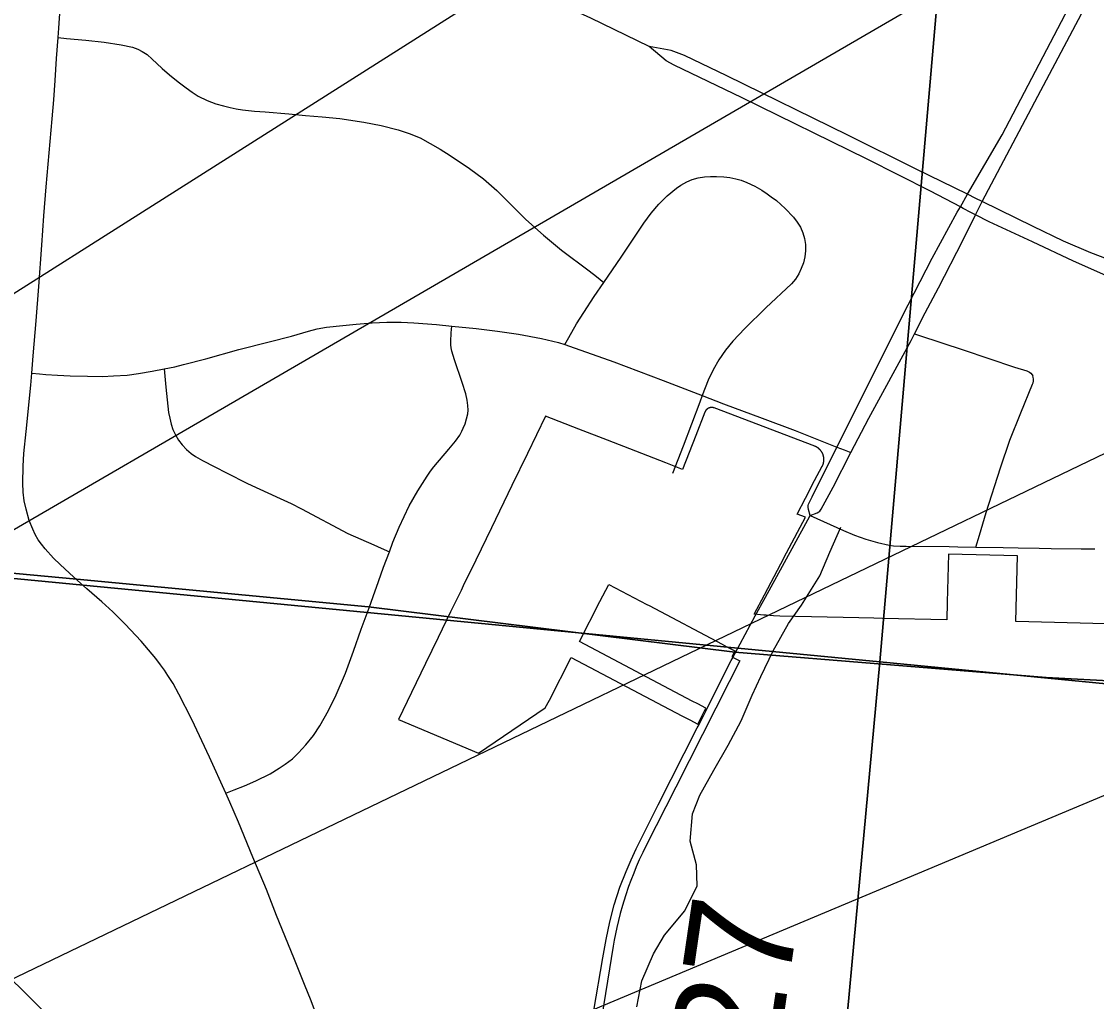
# Model space of a CAD drawing. Extents: x 0 to 34, y 0 to 22.
# Drawn here: x 6.814 to 7.382, y 18.991 to 19.509 of the extents above; entities that cross this region are included whole.
import ezdxf

# ---------------------------------------------------------------- set-up
doc = ezdxf.new("R2010")
doc.units = 0
for name, color, linetype in [('GM_X_City_Street', 7, 'Continuous'), ('GM_X_County_Road', 7, 'Continuous'), ('GM_X_County_Road_Text', 7, 'Continuous'), ('GM_X_Minor_River', 7, 'Continuous'), ('GM_X_Section', 7, 'Continuous'), ('GM_X_State_Route', 7, 'Continuous'), ('GM_X_Township_Road', 7, 'Continuous'), ('SC_Shading1', 7, 'Continuous'), ('SH_Text', 7, 'Continuous')]:
    doc.layers.add(name, color=color, linetype=linetype)

msp = doc.modelspace()

# ---------------------------------------------------------------- linework, layer by layer
at = {"layer": 'GM_X_City_Street'}
for points in [[(7.3953, 19.16012), (7.35554, 19.16229), (7.19087, 19.17569), (6.99731, 19.19953), (6.84308, 19.21418), (5.95888, 19.29636)], [(5.95888, 19.29636), (6.84308, 19.21418), (6.99731, 19.19953), (7.19087, 19.17569), (7.35554, 19.16229), (7.3953, 19.16012)]]:
    msp.add_lwpolyline(points, dxfattribs=at)
at = {"layer": 'GM_X_County_Road'}
for p, q in [((7.31816, 19.40678), (7.32163, 19.41383)), ((7.22954, 19.24553), (7.23083, 19.24788)), ((7.1911, 19.17515), (7.20176, 19.19484))]:
    msp.add_line(p, q, dxfattribs=at)
for points in [[(7.24494, 19.28406), (7.25979, 19.31381), (7.27937, 19.35301), (7.29524, 19.38386), (7.30856, 19.40814), (7.31018, 19.411), (7.31397, 19.41772), (7.33222, 19.44909), (7.37357, 19.52803), (7.40567, 19.58831), (7.41026, 19.59712), (7.41066, 19.59791), (7.41237, 19.60055), (7.41345, 19.6018), (7.41498, 19.6031), (7.41678, 19.60423), (7.41938, 19.60547)], [(7.32163, 19.41383), (7.35119, 19.46947), (7.38041, 19.52488), (7.41717, 19.59412), (7.41859, 19.5975), (7.41932, 19.60089), (7.41955, 19.60316), (7.41938, 19.60547)], [(7.28597, 19.34395), (7.29165, 19.35507), (7.29861, 19.36822), (7.31154, 19.39331), (7.31816, 19.40678)], [(7.2523, 19.28116), (7.26178, 19.29933), (7.28416, 19.3404), (7.28597, 19.34395)], [(7.28597, 19.34395), (7.28851, 19.34311), (7.31163, 19.33543), (7.33884, 19.32637), (7.34523, 19.32429), (7.34597, 19.32398), (7.34665, 19.32356), (7.34736, 19.32304), (7.34807, 19.32232), (7.34847, 19.32166)], [(7.31841, 19.23114), (7.32028, 19.23751), (7.32376, 19.24944), (7.33136, 19.27305), (7.3364, 19.28772), (7.3422, 19.30211), (7.34834, 19.31723), (7.34859, 19.31797), (7.34877, 19.31883), (7.34877, 19.31992), (7.34867, 19.32092), (7.34847, 19.32166)], [(7.23083, 19.24788), (7.22983, 19.25111), (7.22964, 19.25237), (7.22967, 19.25315), (7.22983, 19.25395), (7.23176, 19.25776), (7.24494, 19.28406)], [(7.23083, 19.24788), (7.23451, 19.24934), (7.23531, 19.24973), (7.23585, 19.2501), (7.23631, 19.25062), (7.23665, 19.25115), (7.24287, 19.26294), (7.2523, 19.28116)], [(7.20176, 19.19484), (7.20711, 19.20473), (7.21608, 19.22105), (7.22954, 19.24553)], [(7.17557, 19.14448), (7.17599, 19.14533), (7.18908, 19.17118)], [(7.18908, 19.17118), (7.18954, 19.17207), (7.1911, 19.17515)], [(7.17104, 19.13556), (7.17149, 19.13645), (7.17432, 19.14193), (7.17557, 19.14448)], [(7.09658, 18.84638), (7.10073, 18.87803), (7.10408, 18.90197), (7.11077, 18.94752), (7.11643, 18.98613), (7.12119, 19.01405), (7.12299, 19.02371), (7.12493, 19.03311), (7.12711, 19.04211), (7.1302, 19.05138), (7.13342, 19.05961), (7.13612, 19.06592), (7.13883, 19.07171), (7.15041, 19.09501), (7.17104, 19.13556)]]:
    msp.add_lwpolyline(points, dxfattribs=at)
at = {"layer": 'GM_X_Minor_River'}
msp.add_lwpolyline([(7.13907, 18.98822), (7.14182, 19.00187), (7.14799, 19.01625), (7.15374, 19.02608), (7.16444, 19.03891), (7.17097, 19.05214), (7.17068, 19.06316), (7.16737, 19.07571), (7.16862, 19.09013), (7.17248, 19.09997), (7.17977, 19.1132), (7.18744, 19.12643), (7.19435, 19.13929), (7.20013, 19.15291), (7.20475, 19.16275), (7.21129, 19.17637), (7.21934, 19.19073), (7.22623, 19.20055), (7.23581, 19.21605), (7.2412, 19.22853), (7.24698, 19.24178)], dxfattribs=at)
at = {"layer": 'GM_X_Section'}
for points in [[(7.35437, 20.16973), (7.26758, 19.17046), (6.2677, 19.26674), (6.34458, 20.2616)], [(8.36301, 20.07599), (8.27199, 19.07297), (7.26758, 19.17046), (7.35437, 20.16973)], [(6.2677, 19.26674), (7.26758, 19.17046), (7.17505, 18.16824), (6.17707, 18.26412)], [(7.26758, 19.17046), (8.27199, 19.07297), (8.18593, 18.07293), (7.17505, 18.16824)]]:
    msp.add_lwpolyline(points, close=True, dxfattribs=at)
at = {"layer": 'GM_X_State_Route'}
for points in [[(7.14561, 19.49575), (7.11488, 19.5107), (7.06332, 19.53438), (7.02956, 19.5505), (7.01461, 19.55839), (7.00167, 19.56612), (6.99733, 19.56878), (6.9874, 19.57485), (6.9759, 19.58283)], [(7.31397, 19.41772), (7.28687, 19.43091), (7.25075, 19.44889), (7.18676, 19.48029), (7.16426, 19.49104), (7.1572, 19.49373), (7.14561, 19.49575)], [(7.31018, 19.411), (7.29442, 19.41932), (7.26083, 19.43629), (7.19482, 19.4687), (7.15888, 19.486), (7.15468, 19.48819), (7.14561, 19.49575)], [(7.32163, 19.41383), (7.31827, 19.41547), (7.31397, 19.41772)], [(7.31816, 19.40678), (7.31577, 19.40804), (7.31168, 19.4102), (7.31018, 19.411)], [(7.39906, 19.37918), (7.37907, 19.38675), (7.36463, 19.39296), (7.34858, 19.40072), (7.32163, 19.41383)], [(7.38714, 19.37482), (7.37001, 19.38238), (7.34834, 19.39246), (7.32533, 19.40311), (7.31816, 19.40678)]]:
    msp.add_lwpolyline(points, dxfattribs=at)
at = {"layer": 'GM_X_Township_Road'}
for points in [[(6.83321, 19.50057), (6.83358, 19.50546), (6.83398, 19.51078), (6.83466, 19.51989), (6.8356, 19.5326), (6.83659, 19.54579), (6.83743, 19.55702), (6.83774, 19.56146), (6.83815, 19.56713), (6.83852, 19.57244), (6.83895, 19.57816), (6.83953, 19.58588), (6.83998, 19.59189), (6.84037, 19.59698), (6.84079, 19.60259), (6.84103, 19.60413), (6.84136, 19.60571), (6.84177, 19.60695), (6.84232, 19.60843), (6.84305, 19.60974), (6.84436, 19.61127), (6.84562, 19.61226), (6.84691, 19.61291), (6.84883, 19.61344)], [(6.81919, 19.32306), (6.81992, 19.33236), (6.82152, 19.35086), (6.823, 19.36899), (6.82454, 19.39079), (6.82564, 19.4062), (6.82682, 19.42161), (6.83003, 19.45764), (6.83089, 19.46763), (6.83158, 19.47774), (6.83237, 19.48945), (6.83321, 19.50057)], [(6.83321, 19.50057), (6.83762, 19.50011), (6.84785, 19.49906), (6.85751, 19.49801), (6.86646, 19.49675), (6.87244, 19.49542), (6.87535, 19.49445), (6.87769, 19.49323), (6.88027, 19.49151), (6.88295, 19.48902), (6.88543, 19.48682), (6.88821, 19.48424), (6.89203, 19.4809), (6.89672, 19.47716), (6.90083, 19.47391), (6.90409, 19.4717), (6.90724, 19.46961), (6.91192, 19.46722), (6.91651, 19.4655), (6.92063, 19.46435), (6.92415, 19.46358), (6.92722, 19.46291), (6.93067, 19.46224), (6.93707, 19.46158), (6.94272, 19.46119), (6.95515, 19.46024), (6.96395, 19.45938), (6.97274, 19.45861), (6.98212, 19.45766), (6.99486, 19.45588), (7.00398, 19.45408), (7.01296, 19.45176), (7.01881, 19.4498), (7.02449, 19.44744), (7.02989, 19.44459), (7.03518, 19.44144), (7.04044, 19.43821), (7.0507, 19.43134), (7.0581, 19.42579), (7.06506, 19.41965), (7.08048, 19.40437), (7.08979, 19.39607), (7.09926, 19.38822), (7.11399, 19.37713), (7.11781, 19.37417), (7.12175, 19.37112)], [(7.12175, 19.37112), (7.13092, 19.3845), (7.14277, 19.40248), (7.1467, 19.40764), (7.1508, 19.41243), (7.15517, 19.41681), (7.16004, 19.42084), (7.16247, 19.42251), (7.1656, 19.42425), (7.16845, 19.42549), (7.1715, 19.4264), (7.17486, 19.4269), (7.17807, 19.42715), (7.18125, 19.42711), (7.18506, 19.42689), (7.18832, 19.42647), (7.19152, 19.42584), (7.19436, 19.42508), (7.19735, 19.4239), (7.20152, 19.42195), (7.20518, 19.4198), (7.20798, 19.41799), (7.21022, 19.41636), (7.21291, 19.41431), (7.21759, 19.41013), (7.2219, 19.40552), (7.22387, 19.40302), (7.2256, 19.40032), (7.22695, 19.39736), (7.22782, 19.39423), (7.22826, 19.39105), (7.22835, 19.38783), (7.228, 19.38462), (7.22722, 19.38148), (7.22608, 19.37848), (7.22469, 19.37561), (7.22298, 19.37288), (7.22093, 19.37039), (7.20736, 19.3576), (7.19628, 19.34675), (7.18995, 19.33998), (7.18604, 19.33524), (7.18253, 19.33022), (7.17943, 19.32491), (7.17678, 19.31939), (7.17368, 19.31129)], [(7.10098, 19.33829), (7.10313, 19.34204), (7.1073, 19.34913), (7.11105, 19.35525), (7.11657, 19.36356), (7.12175, 19.37112)], [(6.88928, 19.32532), (6.89491, 19.32654), (6.89951, 19.32775), (6.91122, 19.33075), (6.92876, 19.33563), (6.94475, 19.33973), (6.95652, 19.34276), (6.96552, 19.34538), (6.9702, 19.34651), (6.97499, 19.34744), (6.98371, 19.34838), (6.99074, 19.34904), (6.99919, 19.34969), (7.00687, 19.35007), (7.01447, 19.35007), (7.02123, 19.34969), (7.03322, 19.34876), (7.04126, 19.348)], [(7.00828, 19.22861), (7.01021, 19.23378), (7.01351, 19.24179), (7.0187, 19.25291), (7.02342, 19.26091), (7.02577, 19.26488), (7.02823, 19.26874), (7.03001, 19.27139), (7.0318, 19.27356), (7.03982, 19.28289), (7.0433, 19.28723), (7.04556, 19.29043), (7.04654, 19.29244), (7.04735, 19.29402), (7.04839, 19.29637), (7.04915, 19.29892), (7.04972, 19.30165), (7.0499, 19.30363), (7.04981, 19.30609), (7.04943, 19.30882), (7.04868, 19.31221), (7.0467, 19.31825), (7.04274, 19.33012), (7.04136, 19.33482), (7.04104, 19.33644), (7.04085, 19.33814), (7.04076, 19.33993), (7.04104, 19.34446), (7.04126, 19.348)], [(7.04126, 19.348), (7.05423, 19.34679), (7.06548, 19.34538), (7.07655, 19.34379), (7.08866, 19.34144), (7.09763, 19.33925), (7.10098, 19.33829)], [(7.10098, 19.33829), (7.10353, 19.33743), (7.1269, 19.32904), (7.15312, 19.31926), (7.17368, 19.31129)], [(6.81919, 19.32306), (6.82338, 19.3227), (6.82674, 19.32241), (6.83283, 19.32203), (6.83958, 19.32166), (6.84868, 19.32147), (6.85665, 19.32138), (6.86246, 19.32166), (6.86959, 19.32213), (6.87559, 19.32297), (6.88281, 19.32419), (6.88928, 19.32532)], [(6.88928, 19.32532), (6.89012, 19.31575), (6.8916, 19.30233), (6.89215, 19.29926), (6.89289, 19.29622), (6.89389, 19.29326), (6.89529, 19.29048), (6.89686, 19.28774), (6.8987, 19.28528), (6.901, 19.28277), (6.90358, 19.2807), (6.90587, 19.27907), (6.9095, 19.27689), (6.91608, 19.27353), (6.92222, 19.27039), (6.93322, 19.26476), (6.95057, 19.25692), (6.95633, 19.25423), (6.96182, 19.25149), (6.98642, 19.23836), (7.00005, 19.23229), (7.0039, 19.23057), (7.00828, 19.22861)], [(6.84331, 19.21364), (6.83916, 19.21739), (6.83421, 19.22193), (6.8307, 19.22533), (6.82636, 19.23024), (6.82441, 19.23264), (6.82264, 19.23508), (6.82105, 19.23783), (6.8198, 19.24062), (6.81794, 19.24531), (6.81621, 19.2513), (6.81524, 19.25567), (6.81474, 19.26023), (6.8145, 19.26504), (6.81474, 19.27392), (6.81511, 19.2807), (6.81622, 19.2922), (6.81868, 19.3167), (6.81919, 19.32306)], [(7.17368, 19.31129), (7.17237, 19.30785), (7.16359, 19.28457), (7.15793, 19.27008)], [(7.17368, 19.31129), (7.18499, 19.30684), (7.20542, 19.29928), (7.22292, 19.29273), (7.24494, 19.28406)], [(7.24494, 19.28406), (7.24866, 19.28259), (7.2523, 19.28116)], [(7.23083, 19.24788), (7.24845, 19.23992), (7.25427, 19.2374), (7.26025, 19.23529), (7.26634, 19.23356), (7.27253, 19.23222), (7.27487, 19.23186), (7.27834, 19.23161), (7.2815, 19.23161), (7.30428, 19.23148), (7.30891, 19.23132), (7.31841, 19.23114)], [(6.99754, 19.199), (6.99973, 19.20506), (7.00258, 19.21304), (7.00521, 19.22048), (7.00828, 19.22861)], [(7.31841, 19.23114), (7.33281, 19.23094), (7.34066, 19.23084), (7.3518, 19.23053), (7.35822, 19.23035), (7.37412, 19.23024), (7.38128, 19.23025)], [(6.92187, 19.10112), (6.91324, 19.12015), (6.90384, 19.14001), (6.89706, 19.15337), (6.89391, 19.15902), (6.89115, 19.16329), (6.88944, 19.16612), (6.88733, 19.16901), (6.88483, 19.17224), (6.87709, 19.18145), (6.86855, 19.19045), (6.86214, 19.19695), (6.85634, 19.20217), (6.84832, 19.20912), (6.84331, 19.21364)], [(6.92187, 19.10112), (6.9263, 19.10285), (6.93177, 19.10499), (6.93773, 19.10761), (6.94535, 19.1114), (6.95007, 19.11423), (6.95327, 19.11649), (6.95714, 19.11933), (6.96024, 19.12243), (6.9642, 19.12669), (6.96811, 19.13153), (6.97158, 19.13666), (6.97613, 19.14478), (6.98015, 19.15315), (6.98502, 19.16453), (6.98939, 19.17608), (6.99346, 19.18772), (6.99754, 19.199)], [(6.99864, 18.89439), (6.99906, 18.8963), (6.99946, 18.89834), (6.99985, 18.90123), (7.00005, 18.90439), (6.99976, 18.90769), (6.99919, 18.9109), (6.99742, 18.91675), (6.99512, 18.92247), (6.98975, 18.93372), (6.98601, 18.94222), (6.98015, 18.95656), (6.97345, 18.97392), (6.96691, 18.99132), (6.96343, 18.99996), (6.9577, 19.01401), (6.94862, 19.03637), (6.94329, 19.05018), (6.93606, 19.06721), (6.92857, 19.08576), (6.92403, 19.09635), (6.92187, 19.10112)]]:
    msp.add_lwpolyline(points, dxfattribs=at)
at = {"layer": 'SC_Shading1'}
for points in [[(7.38715, 19.19068), (7.33952, 19.1918), (7.34042, 19.22664), (7.30385, 19.2275), (7.3032, 19.20213), (7.30296, 19.19266), (7.26893, 19.19347), (7.26442, 19.19357), (7.25655, 19.19376), (7.21466, 19.19475), (7.21142, 19.19482), (7.2075, 19.19518), (7.20635, 19.19528), (7.20124, 19.19574), (7.2066, 19.20589), (7.21531, 19.22237), (7.21833, 19.2281), (7.22828, 19.24694), (7.22384, 19.24867), (7.22829, 19.2571), (7.23314, 19.2663), (7.23716, 19.27391), (7.23722, 19.27402), (7.23728, 19.27414), (7.23734, 19.27426), (7.23739, 19.27438), (7.23744, 19.2745), (7.23745, 19.27452), (7.23749, 19.27462), (7.23754, 19.27474), (7.23758, 19.27486), (7.23763, 19.27499), (7.23767, 19.27511), (7.23768, 19.27514), (7.23768, 19.27516), (7.23771, 19.27523), (7.23775, 19.27536), (7.23778, 19.27549), (7.23781, 19.27561), (7.23784, 19.27574), (7.23786, 19.2758), (7.23786, 19.27581), (7.23787, 19.27587), (7.2379, 19.276), (7.23792, 19.27613), (7.23794, 19.27625), (7.23796, 19.27638), (7.23797, 19.27646), (7.23798, 19.27647), (7.23798, 19.27651), (7.238, 19.27664), (7.23801, 19.27677), (7.23802, 19.2769), (7.23803, 19.27704), (7.23803, 19.27713), (7.23803, 19.27717), (7.23804, 19.2773), (7.23804, 19.27743), (7.23804, 19.27756), (7.23803, 19.27769), (7.23803, 19.27781), (7.23803, 19.27782), (7.23802, 19.27795), (7.23801, 19.27808), (7.238, 19.27821), (7.23798, 19.27834), (7.23797, 19.27847), (7.23797, 19.27849), (7.23795, 19.2786), (7.23793, 19.27873), (7.2379, 19.27886), (7.23788, 19.27899), (7.23785, 19.27912), (7.23784, 19.27915), (7.23784, 19.27915), (7.23782, 19.27924), (7.23779, 19.27937), (7.23775, 19.2795), (7.23772, 19.27962), (7.23768, 19.27975), (7.23766, 19.27979), (7.23766, 19.27981), (7.23764, 19.27987), (7.23759, 19.28), (7.23755, 19.28012), (7.2375, 19.28024), (7.23745, 19.28036), (7.23743, 19.28043), (7.23742, 19.28044), (7.2374, 19.28048), (7.23735, 19.2806), (7.23729, 19.28072), (7.23723, 19.28084), (7.23717, 19.28095), (7.23713, 19.28103), (7.23713, 19.28104), (7.23711, 19.28107), (7.23705, 19.28118), (7.23698, 19.2813), (7.23692, 19.28141), (7.23685, 19.28152), (7.23678, 19.28162), (7.23678, 19.28162), (7.23678, 19.28163), (7.2367, 19.28174), (7.23663, 19.28185), (7.23655, 19.28195), (7.23647, 19.28206), (7.23639, 19.28216), (7.23639, 19.28216), (7.23631, 19.28226), (7.23622, 19.28236), (7.23614, 19.28246), (7.23605, 19.28256), (7.23596, 19.28265), (7.23594, 19.28267), (7.23594, 19.28267), (7.23587, 19.28275), (7.23578, 19.28284), (7.23568, 19.28293), (7.23559, 19.28302), (7.23549, 19.28311), (7.23546, 19.28314), (7.23545, 19.28314), (7.23539, 19.28319), (7.23529, 19.28328), (7.23519, 19.28336), (7.23509, 19.28344), (7.23498, 19.28352), (7.23493, 19.28356), (7.23492, 19.28357), (7.23488, 19.2836), (7.23477, 19.28367), (7.23466, 19.28375), (7.23455, 19.28382), (7.23444, 19.28389), (7.23437, 19.28393), (7.23436, 19.28394), (7.23433, 19.28396), (7.23422, 19.28402), (7.2341, 19.28409), (7.23399, 19.28415), (7.23387, 19.28421), (7.23378, 19.28425), (7.23377, 19.28426), (7.23375, 19.28427), (7.23363, 19.28432), (7.23352, 19.28438), (7.2334, 19.28443), (7.23327, 19.28448), (7.23316, 19.28452), (7.23315, 19.28452), (7.17998, 19.30472), (7.17992, 19.30475), (7.17986, 19.30477), (7.1798, 19.30479), (7.17973, 19.30481), (7.17967, 19.30483), (7.17961, 19.30484), (7.17954, 19.30486), (7.17948, 19.30487), (7.17942, 19.30489), (7.17935, 19.3049), (7.17929, 19.30491), (7.17922, 19.30492), (7.17916, 19.30493), (7.17909, 19.30494), (7.17903, 19.30495), (7.17896, 19.30496), (7.1789, 19.30496), (7.17883, 19.30496), (7.17876, 19.30497), (7.1787, 19.30497), (7.17863, 19.30497), (7.17857, 19.30497), (7.1785, 19.30497), (7.17844, 19.30496), (7.17837, 19.30496), (7.1783, 19.30495), (7.17824, 19.30495), (7.17817, 19.30494), (7.17811, 19.30493), (7.17804, 19.30492), (7.17798, 19.30491), (7.17791, 19.3049), (7.17785, 19.30489), (7.17778, 19.30487), (7.17772, 19.30486), (7.17766, 19.30484), (7.17759, 19.30482), (7.17753, 19.3048), (7.17747, 19.30478), (7.17741, 19.30476), (7.17734, 19.30474), (7.17728, 19.30472), (7.17722, 19.30469), (7.17716, 19.30467), (7.1771, 19.30464), (7.17704, 19.30462), (7.17698, 19.30459), (7.17692, 19.30456), (7.17686, 19.30453), (7.17681, 19.3045), (7.17675, 19.30446), (7.17669, 19.30443), (7.17663, 19.3044), (7.17658, 19.30436), (7.17652, 19.30432), (7.17647, 19.30429), (7.17642, 19.30425), (7.17636, 19.30421), (7.17631, 19.30417), (7.17626, 19.30413), (7.17621, 19.30409), (7.17616, 19.30405), (7.17611, 19.304), (7.17606, 19.30396), (7.17601, 19.30391), (7.17597, 19.30387), (7.17592, 19.30382), (7.17587, 19.30377), (7.17583, 19.30372), (7.17579, 19.30367), (7.17574, 19.30362), (7.1757, 19.30357), (7.17566, 19.30352), (7.17562, 19.30347), (7.17558, 19.30342), (7.17554, 19.30336), (7.17551, 19.30331), (7.17547, 19.30326), (7.17543, 19.3032), (7.1754, 19.30314), (7.17536, 19.30309), (7.17533, 19.30303), (7.1753, 19.30297), (7.17527, 19.30291), (7.17524, 19.30286), (7.17521, 19.3028), (7.17518, 19.30274), (7.17516, 19.30268), (7.17513, 19.30262), (7.17511, 19.30255), (7.17029, 19.29017), (7.16331, 19.27221), (7.15448, 19.27564), (7.13856, 19.28183), (7.12353, 19.28767), (7.10851, 19.29351), (7.09081, 19.3004), (7.08128, 19.28073), (7.07303, 19.26371), (7.06222, 19.24139), (7.05395, 19.22433), (7.04732, 19.21064), (7.04617, 19.20826), (7.04069, 19.19694), (7.03409, 19.1833), (7.02748, 19.16966), (7.02006, 19.1543), (7.01313, 19.13997), (7.05547, 19.12217), (7.09071, 19.14613), (7.09288, 19.15034), (7.10447, 19.17289), (7.16294, 19.14202), (7.16711, 19.13981), (7.17131, 19.13759), (7.17559, 19.14604), (7.17139, 19.14826), (7.16843, 19.14982), (7.1088, 19.18131), (7.1196, 19.20233), (7.12429, 19.21147), (7.14441, 19.20085), (7.14557, 19.20023), (7.18426, 19.1798), (7.18677, 19.17848), (7.19096, 19.17626), (7.18934, 19.17316), (7.19359, 19.17101), (7.18799, 19.15996), (7.15971, 19.10422), (7.14413, 19.07352), (7.14231, 19.06982), (7.14044, 19.06578), (7.13883, 19.06211), (7.13747, 19.05882), (7.13595, 19.0549), (7.13479, 19.05172), (7.13313, 19.04682), (7.13154, 19.04166), (7.1304, 19.03754), (7.12858, 19.03014), (7.1272, 19.02332), (7.12665, 19.02017), (7.12063, 18.98316)], [(6.83041, 18.98105), (6.81881, 18.99251), (6.80398, 19.00716)]]:
    msp.add_lwpolyline(points, dxfattribs=at)
at = {"layer": 'SH_Text'}
for points in [[(9.2218, 20.89411), (4.45803, 17.87452), (9.2218, 20.64169)], [(9.24529, 20.17502), (4.46592, 17.8756), (9.24529, 19.87959)]]:
    msp.add_lwpolyline(points, close=True, dxfattribs=at)

# ---------------------------------------------------------------- texts
at = {"layer": 'GM_X_County_Road_Text'}
msp.add_text('C-327', height=0.056818, rotation=81.6772, dxfattribs=at).set_placement((7.19527, 18.83569))

doc.saveas('drawing.dxf')
